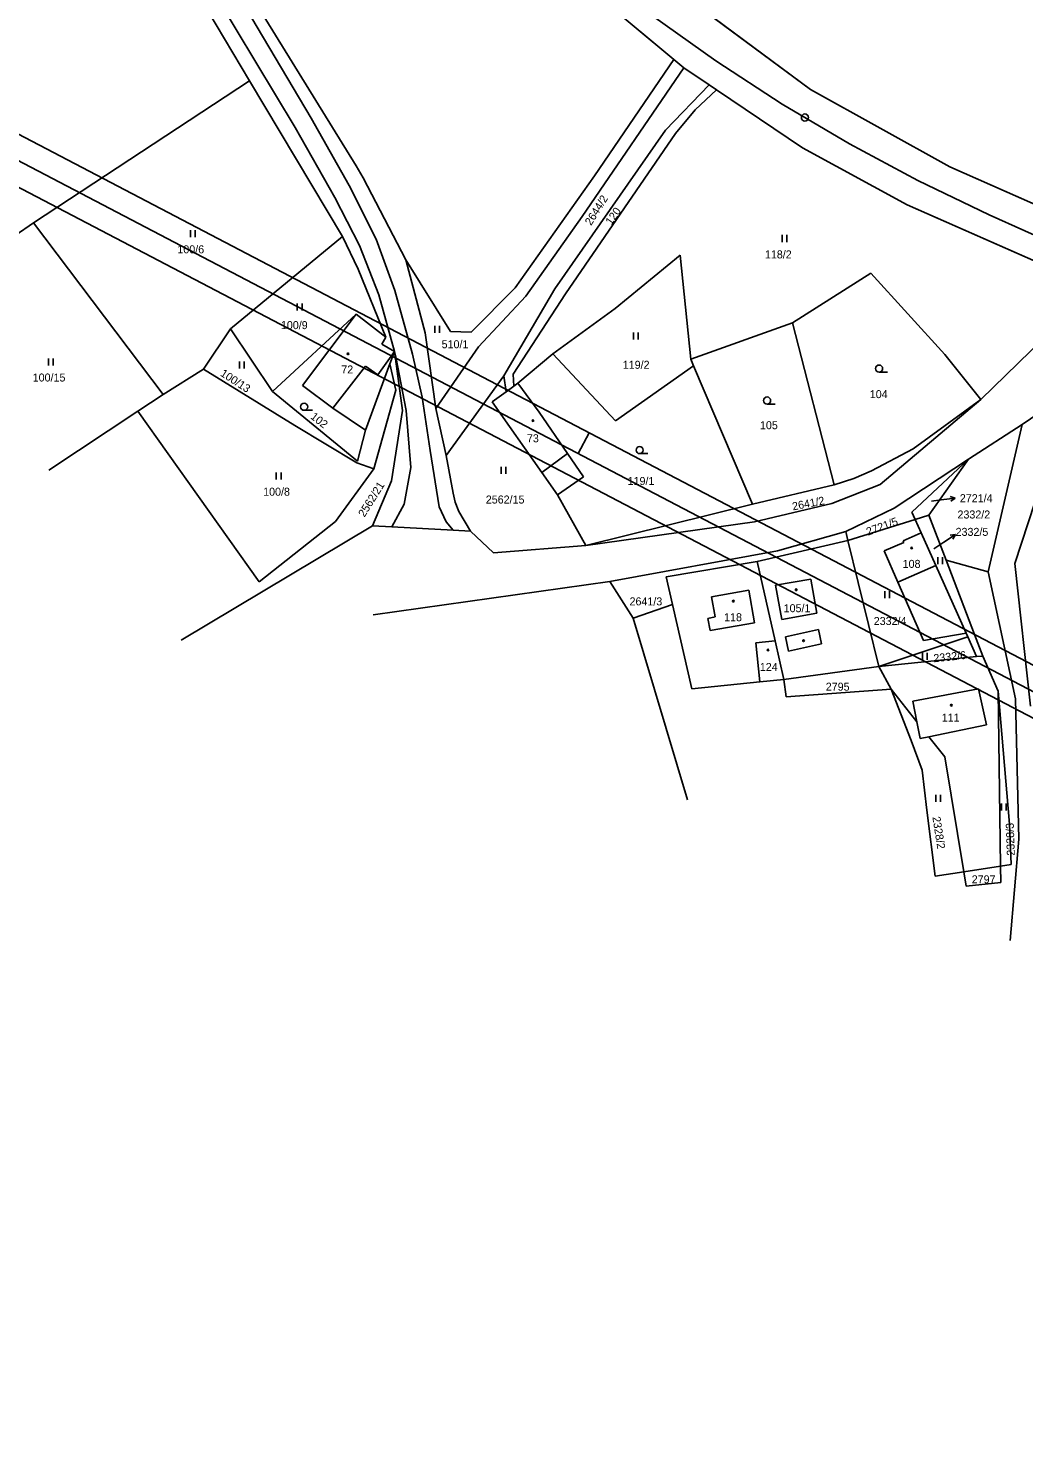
# Model space of a CAD drawing. Extents: x -866656 to -858817, y -1041816 to -1038653.
# Drawn here: x -861373.9 to -861162.4, y -1040303.9 to -1040003.5 of the extents above; entities that cross this region are included whole.
import ezdxf

# ---------------------------------------------------------------- set-up
doc = ezdxf.new("R2010")
doc.units = 0
for name, color, linetype in [('Hranice parcel', 7, 'Continuous'), ('Parcelní čísla', 7, 'Continuous'), ('Pop  PČ popisy', 7, 'Continuous'), ('SZDC', 7, 'Continuous'), ('tisk ramy', 7, 'Continuous'), ('Vnitřní kresba', 7, 'Continuous'), ('Vrstva 1', 7, 'Continuous'), ('Vrstva 53', 7, 'Continuous'), ('Vrstva 7', 7, 'Continuous'), ('Značky budov', 7, 'Continuous'), ('Značky kultur', 7, 'Continuous')]:
    doc.layers.add(name, color=color, linetype=linetype)

msp = doc.modelspace()

# ---------------------------------------------------------------- linework, layer by layer
at = {"layer": 'Hranice parcel'}
for p, q in [((-861326.88, -1040014.61), (-861364.25, -1039951.76)), ((-861304.22, -1040032.66), (-861348.69, -1039960.65)), ((-861295.08, -1039961.46), (-861236.71, -1040010.09)), ((-861261.75, -1039976.4), (-861207.66, -1040016.44)), ((-861256.19, -1040043.45), (-861234.59, -1040011.85)), ((-861236.71, -1040010.09), (-861253.54, -1040034.8)), ((-861234.59, -1040011.85), (-861236.71, -1040010.09)), ((-861229.18, -1040015.49), (-861234.59, -1040011.85)), ((-861372.72, -1040044.79), (-861326.88, -1040014.61)), ((-861307.09, -1040047.7), (-861326.88, -1040014.61)), ((-861229.18, -1040015.49), (-861238.49, -1040025.13)), ((-861227.63, -1040016.54), (-861229.18, -1040015.49)), ((-861227.63, -1040016.54), (-861232.17, -1040020.81)), ((-861209.35, -1040028.85), (-861227.63, -1040016.54)), ((-861207.66, -1040016.44), (-861178.07, -1040032.92)), ((-861232.17, -1040020.81), (-861236.35, -1040025.84)), ((-861238.49, -1040025.13), (-861262.02, -1040058.78)), ((-861236.35, -1040025.84), (-861259.72, -1040059.86)), ((-861187.17, -1040040.97), (-861209.35, -1040028.85)), ((-861302.69, -1040035.21), (-861304.22, -1040032.66)), ((-861178.07, -1040032.92), (-861123.93, -1040056.86)), ((-861293.68, -1040052.68), (-861302.69, -1040035.21)), ((-861253.54, -1040034.8), (-861270.39, -1040058.63)), ((-861147.11, -1040058.58), (-861187.17, -1040040.97)), ((-861399.92, -1040063.46), (-861372.72, -1040044.79)), ((-861372.72, -1040044.79), (-861345.17, -1040081.28)), ((-861268.16, -1040060.34), (-861256.19, -1040043.45)), ((-861330.93, -1040067.31), (-861307.09, -1040047.7)), ((-861303.77, -1040054.64), (-861307.09, -1040047.7)), ((-861284.13, -1040067.85), (-861293.68, -1040052.68)), ((-861293.68, -1040052.68), (-861289.53, -1040068.15)), ((-861235.39, -1040051.68), (-861249.15, -1040062.96)), ((-861233.1, -1040073.73), (-861235.39, -1040051.68)), ((-861297.93, -1040069.06), (-861303.77, -1040054.64)), ((-861194.86, -1040055.49), (-861211.53, -1040066.04)), ((-861179.17, -1040072.75), (-861194.86, -1040055.49)), ((-861270.39, -1040058.63), (-861279.75, -1040068.03)), ((-861278.19, -1040071.12), (-861268.16, -1040060.34)), ((-861262.02, -1040058.78), (-861272.83, -1040077.26)), ((-861259.72, -1040059.86), (-861270.81, -1040076.94)), ((-861147.11, -1040058.58), (-861171.52, -1040082.3)), ((-861249.15, -1040062.96), (-861262.42, -1040072.61)), ((-861321.95, -1040080.64), (-861304.23, -1040064.17)), ((-861304.23, -1040064.17), (-861315.63, -1040079.36)), ((-861297.93, -1040069.06), (-861304.23, -1040064.17)), ((-861211.53, -1040066.04), (-861233.1, -1040073.73)), ((-861211.53, -1040066.04), (-861202.62, -1040100.44)), ((-861336.61, -1040075.87), (-861330.93, -1040067.31)), ((-861330.93, -1040067.31), (-861321.95, -1040080.64)), ((-861298.73, -1040070.54), (-861297.93, -1040069.06)), ((-861289.53, -1040068.15), (-861287.28, -1040084.26)), ((-861279.75, -1040068.03), (-861284.13, -1040067.85)), ((-861296.04, -1040072.1), (-861298.73, -1040070.54)), ((-861297.03, -1040074.77), (-861296.04, -1040072.1)), ((-861294.39, -1040084.65), (-861296.04, -1040072.1)), ((-861287.28, -1040084.26), (-861278.19, -1040071.12)), ((-861262.42, -1040072.61), (-861269.82, -1040078.83)), ((-861249.11, -1040086.82), (-861262.42, -1040072.61)), ((-861302.25, -1040088.82), (-861297.03, -1040074.77)), ((-861297.03, -1040074.77), (-861295.77, -1040080.36)), ((-861232.5, -1040075.14), (-861249.11, -1040086.82)), ((-861233.1, -1040073.73), (-861232.5, -1040075.14)), ((-861232.5, -1040075.14), (-861219.99, -1040104.55)), ((-861171.52, -1040082.3), (-861179.17, -1040072.75)), ((-861345.17, -1040081.28), (-861336.61, -1040075.87)), ((-861317.22, -1040087.81), (-861336.61, -1040075.87)), ((-861272.83, -1040077.26), (-861285.07, -1040094.24)), ((-861272.36, -1040080.69), (-861272.83, -1040077.26)), ((-861270.81, -1040076.94), (-861270.71, -1040079.48)), ((-861345.17, -1040081.28), (-861350.56, -1040084.83)), ((-861321.95, -1040080.64), (-861303.91, -1040095.43)), ((-861315.63, -1040079.36), (-861309.12, -1040084.19)), ((-861295.77, -1040080.36), (-861300.46, -1040097.08)), ((-861272.36, -1040080.69), (-861275.3, -1040082.84)), ((-861270.71, -1040079.48), (-861272.36, -1040080.69)), ((-861269.82, -1040078.83), (-861270.71, -1040079.48)), ((-861265.3, -1040085.04), (-861269.82, -1040078.83)), ((-861152.57, -1040080.66), (-861162.71, -1040087.66)), ((-861309.12, -1040084.19), (-861302.25, -1040088.82)), ((-861296.68, -1040099.59), (-861294.39, -1040084.65)), ((-861287.28, -1040084.26), (-861285.07, -1040094.24)), ((-861275.3, -1040082.84), (-861264.72, -1040097.8)), ((-861192.91, -1040100.41), (-861171.52, -1040082.3)), ((-861185.89, -1040092.78), (-861171.52, -1040082.3)), ((-861350.56, -1040084.83), (-861369.52, -1040097.33)), ((-861350.56, -1040084.83), (-861324.78, -1040121.04)), ((-861259.29, -1040093.79), (-861265.3, -1040085.04)), ((-861162.71, -1040087.66), (-861174.14, -1040095)), ((-861169.95, -1040118.9), (-861162.71, -1040087.66)), ((-861304.04, -1040095.8), (-861317.22, -1040087.81)), ((-861303.91, -1040095.43), (-861302.25, -1040088.82)), ((-861194.73, -1040097.49), (-861185.89, -1040092.78)), ((-861300.46, -1040097.08), (-861304.04, -1040095.8)), ((-861285.07, -1040094.24), (-861283.56, -1040102.21)), ((-861255.88, -1040098.75), (-861259.29, -1040093.79)), ((-861189.91, -1040105.43), (-861174.14, -1040095)), ((-861174.14, -1040095), (-861186.13, -1040106.27)), ((-861174.14, -1040095), (-861182.51, -1040106.9)), ((-861308.59, -1040108.22), (-861300.46, -1040097.08)), ((-861300.73, -1040109.13), (-861296.68, -1040099.59)), ((-861264.72, -1040097.8), (-861261.41, -1040102.54)), ((-861261.41, -1040102.54), (-861255.88, -1040098.75)), ((-861202.62, -1040100.44), (-861198.5, -1040099.11)), ((-861198.5, -1040099.11), (-861194.73, -1040097.49)), ((-861283.56, -1040102.21), (-861283.18, -1040104.1)), ((-861261.41, -1040102.54), (-861255.43, -1040113.36)), ((-861219.99, -1040104.55), (-861202.62, -1040100.44)), ((-861203.14, -1040104.42), (-861192.91, -1040100.41)), ((-861158.63, -1040099.89), (-861164.3, -1040117.15)), ((-861283.18, -1040104.1), (-861282.42, -1040106.1)), ((-861255.43, -1040113.36), (-861219.99, -1040104.55)), ((-861219.58, -1040108.29), (-861203.14, -1040104.42)), ((-861200.15, -1040110.34), (-861189.91, -1040105.43)), ((-861324.78, -1040121.04), (-861308.59, -1040108.22)), ((-861282.42, -1040106.1), (-861279.93, -1040110.29)), ((-861255.43, -1040113.36), (-861219.58, -1040108.29)), ((-861185.43, -1040107.82), (-861199.73, -1040112.3)), ((-861186.13, -1040106.27), (-861185.43, -1040107.82)), ((-861182.51, -1040106.9), (-861185.43, -1040107.82)), ((-861184.16, -1040110.65), (-861185.43, -1040107.82)), ((-861182.51, -1040106.9), (-861178.84, -1040116.48)), ((-861300.73, -1040109.13), (-861341.38, -1040133.44)), ((-861296.59, -1040109.36), (-861300.73, -1040109.13)), ((-861283.61, -1040110.08), (-861296.59, -1040109.36)), ((-861279.93, -1040110.29), (-861283.61, -1040110.08)), ((-861279.93, -1040110.29), (-861275.01, -1040114.87)), ((-861200.15, -1040110.34), (-861214.72, -1040114.44)), ((-861199.73, -1040112.3), (-861200.15, -1040110.34)), ((-861184.16, -1040110.65), (-861187.99, -1040112.37)), ((-861181.06, -1040117.57), (-861184.16, -1040110.65)), ((-861275.01, -1040114.87), (-861255.43, -1040113.36)), ((-861214.72, -1040114.44), (-861250.28, -1040120.97)), ((-861199.73, -1040112.3), (-861219.04, -1040116.7)), ((-861193.19, -1040139.04), (-861199.73, -1040112.3)), ((-861187.85, -1040112.68), (-861192, -1040114.49)), ((-861192, -1040114.49), (-861189.1, -1040121.13)), ((-861187.99, -1040112.37), (-861187.85, -1040112.68)), ((-861219.04, -1040116.7), (-861238.36, -1040119.97)), ((-861219.04, -1040116.7), (-861215.19, -1040133.61)), ((-861174.61, -1040131.96), (-861181.06, -1040117.57)), ((-861178.84, -1040116.48), (-861169.95, -1040118.9)), ((-861172.8, -1040132.21), (-861178.84, -1040116.48)), ((-861164.3, -1040117.15), (-861160.96, -1040147.48)), ((-861238.36, -1040119.97), (-861237, -1040125.86)), ((-861169.95, -1040118.9), (-861164.13, -1040145.93)), ((-861250.28, -1040120.97), (-861300.61, -1040128.03)), ((-861245.38, -1040128.78), (-861250.28, -1040120.97)), ((-861189.1, -1040121.13), (-861183.69, -1040133.51)), ((-861245.38, -1040128.78), (-861237, -1040125.86)), ((-861237, -1040125.86), (-861232.86, -1040143.8)), ((-861233.79, -1040167.37), (-861245.38, -1040128.78)), ((-861193.19, -1040139.04), (-861174.28, -1040132.71)), ((-861183.69, -1040133.51), (-861174.61, -1040131.96)), ((-861174.28, -1040132.71), (-861174.61, -1040131.96)), ((-861174.28, -1040132.71), (-861172.38, -1040136.95)), ((-861171.03, -1040136.82), (-861172.8, -1040132.21)), ((-861219.3, -1040134.04), (-861215.19, -1040133.61)), ((-861218.44, -1040142.32), (-861219.3, -1040134.04)), ((-861215.19, -1040133.61), (-861213.32, -1040141.8)), ((-861172.38, -1040136.95), (-861193.19, -1040139.04)), ((-861171.03, -1040136.82), (-861172.38, -1040136.95)), ((-861167.82, -1040144.27), (-861171.03, -1040136.82)), ((-861213.32, -1040141.8), (-861193.19, -1040139.04)), ((-861193.19, -1040139.04), (-861190.57, -1040143.88)), ((-861232.86, -1040143.8), (-861218.44, -1040142.32)), ((-861218.44, -1040142.32), (-861213.32, -1040141.8)), ((-861213.32, -1040141.8), (-861212.81, -1040145.5)), ((-861212.81, -1040145.5), (-861190.57, -1040143.88)), ((-861186.26, -1040154.78), (-861190.57, -1040143.88)), ((-861190.57, -1040143.88), (-861185.07, -1040150.79)), ((-861167.29, -1040181.46), (-861167.82, -1040144.27)), ((-861167.82, -1040144.27), (-861165.4, -1040172.54)), ((-861164.13, -1040145.93), (-861163.44, -1040175.74)), ((-861185.07, -1040150.79), (-861184.36, -1040154.35)), ((-861183.98, -1040161.08), (-861186.26, -1040154.78)), ((-861184.36, -1040154.35), (-861182.53, -1040153.97)), ((-861182.53, -1040153.97), (-861179.15, -1040158.21)), ((-861179.15, -1040158.21), (-861175.09, -1040182.65)), ((-861182.95, -1040169.53), (-861183.98, -1040161.08)), ((-861181.21, -1040183.59), (-861182.95, -1040169.53)), ((-861165.4, -1040172.54), (-861165.04, -1040181.11)), ((-861163.44, -1040175.74), (-861165.23, -1040197.26)), ((-861175.09, -1040182.65), (-861181.21, -1040183.59)), ((-861175.09, -1040182.65), (-861167.29, -1040181.46)), ((-861175.09, -1040182.65), (-861174.58, -1040185.73)), ((-861165.04, -1040181.11), (-861167.29, -1040181.46)), ((-861167.24, -1040184.96), (-861167.29, -1040181.46)), ((-861174.58, -1040185.73), (-861167.24, -1040184.96))]:
    msp.add_line(p, q, dxfattribs=at)
at = {"layer": 'Pop  PČ popisy'}
for p, q in [((-861182, -1040103.91), (-861179.93, -1040103.66)), ((-861179.93, -1040103.66), (-861176.95, -1040103.29)), ((-861176.95, -1040103.29), (-861178.01, -1040102.92)), ((-861176.95, -1040103.29), (-861177.88, -1040103.91)), ((-861179.37, -1040112.64), (-861176.85, -1040111.01)), ((-861176.85, -1040111.01), (-861177.97, -1040111.13)), ((-861176.85, -1040111.01), (-861177.42, -1040111.97)), ((-861181.47, -1040114.01), (-861179.37, -1040112.64))]:
    msp.add_line(p, q, dxfattribs=at)
at = {"layer": 'SZDC'}
for points in [[(-861009.68, -1040143.23), (-861085.36, -1040109.77), (-861149.67, -1040082.68), (-861135.92, -1040065.09), (-861147.11, -1040058.58), (-861187.17, -1040040.97), (-861209.35, -1040028.85), (-861227.63, -1040016.54), (-861229.18, -1040015.49), (-861234.59, -1040011.85), (-861236.71, -1040010.09), (-861295.08, -1039961.46)], [(-861261.75, -1039976.4), (-861207.66, -1040016.44), (-861178.07, -1040032.92), (-861123.93, -1040056.86), (-861120.81, -1040053.41), (-861111.29, -1040057.53), (-861106.75, -1040059.49), (-861091.91, -1040065.91), (-861080.02, -1040037.82), (-861096.96, -1040029.84), (-861063.4, -1040039.15), (-861045.83, -1040048.83), (-861015.69, -1040065.42), (-860995.26, -1040081.93), (-860925.73, -1040118.15), (-860902.64, -1040130.18), (-860914.76, -1040137.1), (-860798.14, -1040185.35), (-860681.52, -1040233.61), (-860685.09, -1040241.12), (-860558.47, -1040293.91), (-860442.88, -1040345.07), (-860431.3, -1040350.27), (-860382.79, -1040375.51)]]:
    msp.add_lwpolyline(points, dxfattribs=at)
at = {"layer": 'tisk ramy'}
msp.add_line((-861254.68, -1040089.37), (-861257, -1040093.8), dxfattribs=at)
for points in [[(-861631.44, -1039903.51), (-860515.05, -1040487.66), (-860377.36, -1040224.52), (-861493.75, -1039640.37)], [(-861491.64, -1039647.11), (-860384.11, -1040226.63), (-860517.16, -1040480.91), (-861624.69, -1039901.4)], [(-861617.95, -1039899.29), (-860700.91, -1040379.13), (-860572.48, -1040133.7), (-861489.53, -1039653.85)], [(-861489.53, -1039653.85), (-860572.48, -1040133.7), (-860700.91, -1040379.13), (-861617.95, -1039899.29)]]:
    msp.add_lwpolyline(points, close=True, dxfattribs=at)
at = {"layer": 'Vnitřní kresba'}
for p, q in [((-861313.78, -1040022.59), (-861331.4, -1039992.72)), ((-861334.95, -1039994.9), (-861317.14, -1040024.51)), ((-861317.14, -1040024.51), (-861308.72, -1040039.41)), ((-861305.68, -1040036.86), (-861313.78, -1040022.59)), ((-861308.72, -1040039.41), (-861303.49, -1040049.58)), ((-861299.95, -1040048.29), (-861305.68, -1040036.86)), ((-861295.97, -1040059.19), (-861299.95, -1040048.29)), ((-861303.49, -1040049.58), (-861299.35, -1040060.08)), ((-861299.35, -1040060.08), (-861296.04, -1040072.1)), ((-861292.2, -1040072.67), (-861295.97, -1040059.19)), ((-861299.57, -1040077.07), (-861296.04, -1040072.1)), ((-861296.04, -1040072.1), (-861295.75, -1040073.29)), ((-861309.12, -1040084.19), (-861302.19, -1040075.25)), ((-861302.19, -1040075.25), (-861299.57, -1040077.07)), ((-861295.75, -1040073.29), (-861293.6, -1040084.64)), ((-861290.17, -1040081.81), (-861292.2, -1040072.67)), ((-861293.6, -1040084.64), (-861292.55, -1040096.76)), ((-861288.5, -1040093.12), (-861290.17, -1040081.81)), ((-861286.56, -1040105.09), (-861288.5, -1040093.12)), ((-861259.29, -1040093.79), (-861264.72, -1040097.8)), ((-861292.55, -1040096.76), (-861294.02, -1040104.55)), ((-861294.02, -1040104.55), (-861296.59, -1040109.36)), ((-861285.06, -1040108.28), (-861286.56, -1040105.09)), ((-861283.61, -1040110.08), (-861285.06, -1040108.28)), ((-861189.1, -1040121.13), (-861181.06, -1040117.57)), ((-861207.62, -1040120.49), (-861215.11, -1040121.79)), ((-861206.36, -1040127.72), (-861207.62, -1040120.49)), ((-861220.79, -1040122.8), (-861228.73, -1040124.22)), ((-861220.79, -1040122.8), (-861219.54, -1040129.79)), ((-861215.11, -1040121.79), (-861213.76, -1040129.09)), ((-861228.73, -1040124.22), (-861227.93, -1040128.49)), ((-861227.93, -1040128.49), (-861229.46, -1040128.82)), ((-861229.46, -1040128.82), (-861228.97, -1040131.42)), ((-861206.36, -1040127.72), (-861213.76, -1040129.09)), ((-861219.54, -1040129.79), (-861228.97, -1040131.42)), ((-861206, -1040131.17), (-861213.02, -1040132.76)), ((-861206, -1040131.17), (-861205.31, -1040134.19)), ((-861213.02, -1040132.76), (-861212.33, -1040135.79)), ((-861205.31, -1040134.19), (-861212.33, -1040135.79)), ((-861171.96, -1040143.77), (-861185.94, -1040146.41)), ((-861170.32, -1040151.4), (-861171.96, -1040143.77)), ((-861185.94, -1040146.41), (-861185.07, -1040150.79)), ((-861182.53, -1040153.97), (-861170.32, -1040151.4))]:
    msp.add_line(p, q, dxfattribs=at)
at = {"layer": 'Vrstva 1'}
msp.add_lwpolyline([(-861324.27, -1039919.88), (-861311.97, -1039934.11), (-861301.39, -1039945.97), (-861290.5, -1039957.62), (-861278.96, -1039969.07), (-861266.78, -1039980.21), (-861254.11, -1039990.89), (-861241.25, -1040000.81), (-861227.77, -1040010.4), (-861213.67, -1040019.59), (-861199.37, -1040028.04), (-861184.84, -1040035.79), (-861169.69, -1040043.11), (-861154.57, -1040049.88), (-861139.05, -1040056.62)], dxfattribs=at)
at = {"layer": 'Vrstva 53'}
for points in [[(-861009.68, -1040143.23), (-861085.36, -1040109.77), (-861149.67, -1040082.68), (-861135.92, -1040065.09), (-861147.11, -1040058.58), (-861187.17, -1040040.97), (-861209.35, -1040028.85), (-861227.63, -1040016.54), (-861229.18, -1040015.49), (-861234.59, -1040011.85), (-861236.71, -1040010.09), (-861295.08, -1039961.46)], [(-861261.75, -1039976.4), (-861207.66, -1040016.44), (-861178.07, -1040032.92), (-861123.93, -1040056.86), (-861120.81, -1040053.41), (-861111.29, -1040057.53), (-861106.75, -1040059.49), (-861091.91, -1040065.91), (-861080.02, -1040037.82), (-861096.96, -1040029.84), (-861063.4, -1040039.15), (-861045.83, -1040048.83), (-861015.69, -1040065.42), (-860995.26, -1040081.93), (-860925.73, -1040118.15), (-860902.64, -1040130.18), (-860914.76, -1040137.1), (-860798.14, -1040185.35), (-860681.52, -1040233.61), (-860685.09, -1040241.12), (-860558.47, -1040293.91), (-860442.88, -1040345.07), (-860431.3, -1040350.27), (-860382.79, -1040375.51)]]:
    msp.add_lwpolyline(points, dxfattribs=at)
at = {"layer": 'Vrstva 7'}
msp.add_circle((-861208.87, -1040022.42), 0.75, dxfattribs=at)
at = {"layer": 'Značky budov'}
for centre in [(-861305.93, -1040072.62), (-861266.63, -1040086.8), (-861186.19, -1040113.86), (-861210.72, -1040122.75), (-861224.08, -1040125.15), (-861216.71, -1040135.53), (-861209.15, -1040133.57), (-861177.77, -1040147.26)]:
    msp.add_circle(centre, 0.175, dxfattribs=at)
at = {"layer": 'Značky kultur'}
for p, q in [((-861339.39, -1040047.85), (-861339.39, -1040046.35)), ((-861338.39, -1040047.85), (-861338.39, -1040046.35)), ((-861213.73, -1040048.87), (-861213.73, -1040047.37)), ((-861212.73, -1040048.87), (-861212.73, -1040047.37)), ((-861316.7, -1040063.45), (-861316.7, -1040061.95)), ((-861315.7, -1040063.45), (-861315.7, -1040061.95)), ((-861287.51, -1040068.16), (-861287.51, -1040066.66)), ((-861286.51, -1040068.16), (-861286.51, -1040066.66)), ((-861245.3, -1040069.61), (-861245.3, -1040068.11)), ((-861244.3, -1040069.61), (-861244.3, -1040068.11)), ((-861369.58, -1040075.08), (-861369.58, -1040073.58)), ((-861368.58, -1040075.08), (-861368.58, -1040073.58)), ((-861328.97, -1040075.75), (-861328.97, -1040074.25)), ((-861327.97, -1040075.75), (-861327.97, -1040074.25)), ((-861193.1, -1040076.5), (-861191.35, -1040076.5)), ((-861315.25, -1040084.62), (-861313.5, -1040084.62)), ((-861216.9, -1040083.29), (-861215.15, -1040083.29)), ((-861273.42, -1040098.14), (-861273.42, -1040096.64)), ((-861272.42, -1040098.14), (-861272.42, -1040096.64)), ((-861243.98, -1040093.82), (-861242.23, -1040093.82)), ((-861321.16, -1040099.34), (-861321.16, -1040097.84)), ((-861320.16, -1040099.34), (-861320.16, -1040097.84)), ((-861180.62, -1040117.3), (-861180.62, -1040115.8)), ((-861179.62, -1040117.3), (-861179.62, -1040115.8)), ((-861191.88, -1040124.54), (-861191.88, -1040123.04)), ((-861190.88, -1040124.54), (-861190.88, -1040123.04)), ((-861183.88, -1040137.63), (-861183.88, -1040136.13)), ((-861182.88, -1040137.63), (-861182.88, -1040136.13)), ((-861181.07, -1040167.8), (-861181.07, -1040166.3)), ((-861180.07, -1040167.8), (-861180.07, -1040166.3)), ((-861167.12, -1040169.64), (-861167.12, -1040168.14)), ((-861166.12, -1040169.64), (-861166.12, -1040168.14))]:
    msp.add_line(p, q, dxfattribs=at)
for centre in [(-861193.1, -1040075.75), (-861315.25, -1040083.87), (-861216.9, -1040082.54), (-861243.98, -1040093.07)]:
    msp.add_circle(centre, 0.75, dxfattribs=at)

# ---------------------------------------------------------------- texts
at = {"layer": 'Parcelní čísla'}
for s, rotation, p in [('2644/2', 58, (-861254.3, -1040045.49)), ('120', 55, (-861249.99, -1040045.38)), ('100/13', 327, (-861333.21, -1040077.17)), ('102', 322, (-861314.05, -1040086.23)), ('2562/21', 58, (-861302.44, -1040107.44)), ('2641/2', 11, (-861211.39, -1040105.89)), ('2721/5', 20, (-861195.46, -1040111.26)), ('2332/6', 6, (-861181.46, -1040138.15)), ('2328/2', 279, (-861181.79, -1040171.04)), ('2328/3', 92, (-861164.26, -1040179.2))]:
    msp.add_text(s, height=1.7, rotation=rotation, dxfattribs=at).set_placement(p)
for s, p in [('100/6', (-861342.18, -1040051.27)), ('118/2', (-861217.36, -1040052.35)), ('100/9', (-861320.19, -1040067.37)), ('510/1', (-861286.04, -1040071.43)), ('72', (-861307.36, -1040076.79)), ('119/2', (-861247.56, -1040075.79)), ('100/15', (-861372.92, -1040078.5)), ('104', (-861195.08, -1040082.03)), ('105', (-861218.41, -1040088.63)), ('73', (-861267.92, -1040091.41)), ('119/1', (-861246.53, -1040100.49)), ('100/8', (-861323.96, -1040102.76)), ('2562/15', (-861276.66, -1040104.42)), ('2721/4', (-861175.95, -1040104.14)), ('2332/2', (-861176.45, -1040107.6)), ('2332/5', (-861176.85, -1040111.29)), ('108', (-861188.1, -1040118.09)), ('2641/3', (-861246.12, -1040126.06)), ('105/1', (-861213.38, -1040127.51)), ('118', (-861226.03, -1040129.42)), ('2332/4', (-861194.24, -1040130.23)), ('124', (-861218.44, -1040139.99)), ('2795', (-861204.43, -1040144.18)), ('111', (-861179.79, -1040150.74)), ('2797', (-861173.42, -1040185.1))]:
    msp.add_text(s, height=1.7, dxfattribs=at).set_placement(p)

doc.saveas('drawing.dxf')
